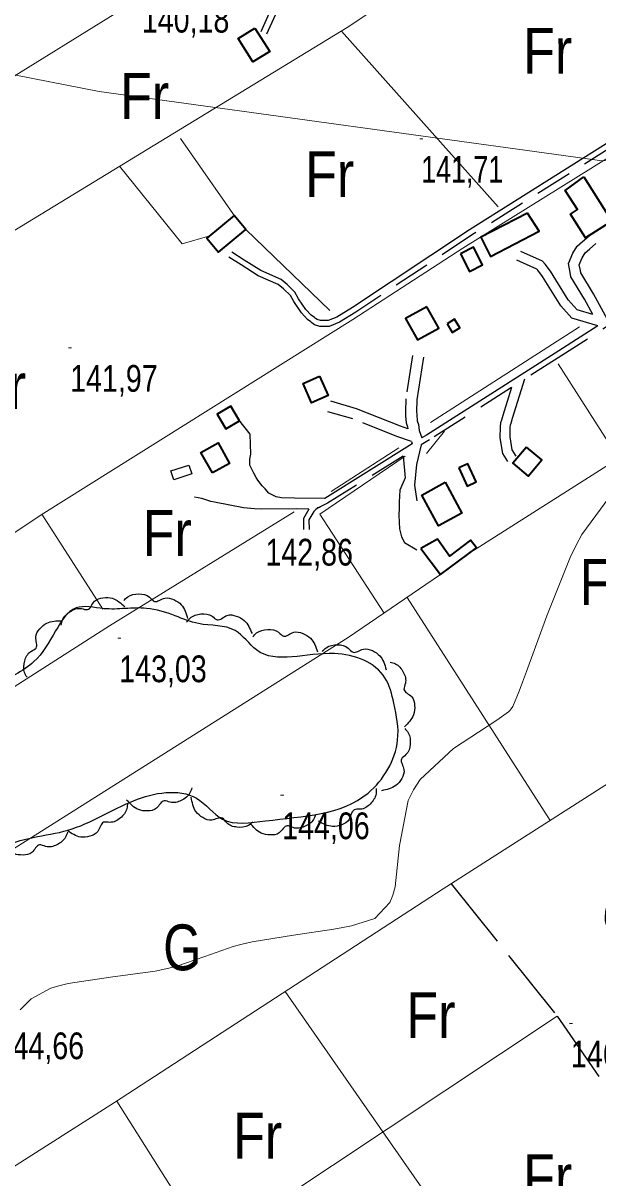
# Model space of a CAD drawing. Extents: x 487425 to 492029, y 4383576 to 4386788.
# Drawn here: x 490058.8 to 490246.9, y 4384467.2 to 4384845.1 of the extents above; entities that cross this region are included whole.
import ezdxf
from ezdxf.enums import TextEntityAlignment as Align

# ---------------------------------------------------------------- set-up
doc = ezdxf.new("R2010")
doc.units = 0
doc.header["$LTSCALE"] = 4
doc.linetypes.add('LONG_DASHED', pattern=[7.5, 6, -1.5])
doc.linetypes.add('MEDIUM_DASHED', pattern=[4.5, 3, -1.5])
for name, color, linetype, lineweight in [('21', 7, 'Continuous', 25), ('24', 7, 'Continuous', 13), ('25', 7, 'LONG_DASHED', 25), ('27', 7, 'Continuous', 25), ('38', 7, 'Continuous', 25), ('47', 7, 'Continuous', 35), ('51', 7, 'Continuous', 13), ('7', 7, 'Continuous', 13), ('9', 7, 'Continuous', 13)]:
    doc.layers.add(name, color=color, linetype=linetype, lineweight=lineweight)
doc.layers.add('31', color=7, linetype='Continuous')

msp = doc.modelspace()

# ---------------------------------------------------------------- linework, layer by layer
at = {"layer": '21'}
msp.add_lwpolyline([(490107.18, 4384698.56), (490113.1, 4384700.51), (490114.07, 4384697.57), (490108.15, 4384695.62)], close=True, dxfattribs=at)
at = {"layer": '24'}
msp.add_lwpolyline([(488954.49, 4384817.11), (489198.5, 4384851.16), (489357.39, 4384873.86), (489601.4, 4384907.91), (489794.34, 4384879.53), (490083.75, 4384822.79), (490248.31, 4384800.09), (490395.85, 4384817.11), (490526.37, 4384822.79), (490764.71, 4384947.63), (491088.16, 4385117.87), (491252.72, 4385202.99), (491256.7, 4385199.2)], dxfattribs=at)
at = {"layer": '25'}
msp.add_lwpolyline([(490198.93, 4384563.45), (490233.58, 4384520.1), (490300.48, 4384423.42)], dxfattribs=at)
at = {"layer": '27'}
for points in [[(490091.77, 4384656.12), (490093.05, 4384657.35), (490096.71, 4384658.33), (490100.24, 4384657.23), (490101.79, 4384655.89), (490105.17, 4384656.98), (490108.11, 4384656.46), (490110.6, 4384654.75), (490112.66, 4384650.23)], [(489870.66, 4384587.26), (489869.29, 4384555.17), (489866.91, 4384537.41), (489866.14, 4384532.39), (489865.11, 4384514.39), (489865.09, 4384505.25), (489865.36, 4384498.2), (489865.71, 4384488.45), (489866.1, 4384469.78), (489865.75, 4384451.11), (489865.65, 4384445.04), (489865.57, 4384418.19), (489865.94, 4384414.44), (489867.28, 4384411.14), (489868.24, 4384407.84), (489871.45, 4384404.08), (489875.35, 4384403.62), (489886.45, 4384404.33), (489910.39, 4384412.06), (489923.54, 4384420.42), (489926.77, 4384421.38), (489934.4, 4384418.44), (489939.85, 4384410.02), (489960.76, 4384406.13), (489969.71, 4384415.11), (489972.12, 4384419.52), (489968.92, 4384426.28), (489962.95, 4384436.72), (489961.85, 4384444.15), (489966.37, 4384451.26), (489971.28, 4384462.11), (489973.7, 4384468.55), (489982.43, 4384480), (489983.58, 4384488.69), (489977.37, 4384494.34), (489957.72, 4384491.77), (489947.65, 4384485.13), (489934.23, 4384483.74), (489930.34, 4384489.38), (489920.72, 4384506.13), (489918.26, 4384511.31), (489911.25, 4384521.75), (489907.14, 4384528.66), (489906.33, 4384532.04), (489914.44, 4384536.59), (489925.18, 4384542.18), (489933.75, 4384548.53), (489939.75, 4384550.98), (489947.7, 4384551.56), (489954.51, 4384546.44), (489959.73, 4384536.68), (489961.66, 4384531.12), (489962.7, 4384526.92), (489964.34, 4384522.57), (489971.31, 4384522.55), (489981.06, 4384522.67), (489986.98, 4384522.42), (490000.15, 4384515.49), (490008.23, 4384507.81), (490010.62, 4384505.93), (490017.36, 4384503.74), (490041.85, 4384518.21), (490042.32, 4384524.36), (490041.9, 4384532.91), (490041.24, 4384539.28), (490039.76, 4384546.33), (490039.79, 4384556.31), (490051.47, 4384574.87), (490073.53, 4384581.02), (490095.01, 4384590.63), (490105.59, 4384593.3), (490115.55, 4384591.47), (490124.08, 4384584.62), (490138.17, 4384584.05), (490171.72, 4384593.17), (490181.37, 4384610.46), (490180.13, 4384622.61), (490177.23, 4384630.87), (490160.68, 4384638.79), (490135.19, 4384639.99), (490128.24, 4384646.31), (490116.18, 4384648.6), (490108.61, 4384651.17), (490099.17, 4384653.6), (490092.2, 4384653.55), (490085.22, 4384653.49), (490076.15, 4384653.74), (490069.46, 4384646.19), (490062.38, 4384636.17), (490049.53, 4384628.41), (490039.24, 4384621.99)], [(490071.3, 4384648.1), (490071.73, 4384649.82), (490074.32, 4384652.6), (490077.9, 4384653.52), (490079.93, 4384653.2), (490082.22, 4384655.92), (490084.98, 4384657.04), (490088.01, 4384656.89), (490092.13, 4384654.14)], [(490112.34, 4384649.05), (490113.49, 4384650.4), (490117.03, 4384651.76), (490120.65, 4384651.03), (490122.33, 4384649.85), (490125.58, 4384651.29), (490128.56, 4384651.08), (490131.21, 4384649.63), (490133.73, 4384645.36)], [(490060.13, 4384631.04), (490059.3, 4384632.61), (490059.36, 4384636.41), (490061.39, 4384639.49), (490063.11, 4384640.62), (490062.98, 4384644.17), (490064.28, 4384646.86), (490066.62, 4384648.78), (490071.52, 4384649.52)], [(490134.02, 4384644.25), (490135.23, 4384645.54), (490138.85, 4384646.7), (490142.42, 4384645.77), (490144.04, 4384644.5), (490147.36, 4384645.75), (490150.33, 4384645.38), (490152.89, 4384643.79), (490155.16, 4384639.37)], [(490156.75, 4384639.5), (490158.04, 4384640.72), (490161.71, 4384641.69), (490165.22, 4384640.57), (490166.77, 4384639.22), (490170.16, 4384640.29), (490173.1, 4384639.76), (490175.58, 4384638.03), (490177.61, 4384633.51)], [(490178.94, 4384636.03), (490180.63, 4384635.48), (490183.22, 4384632.71), (490183.9, 4384629.08), (490183.44, 4384627.08), (490186, 4384624.61), (490186.93, 4384621.77), (490186.58, 4384618.77), (490183.56, 4384614.83)], [(490183.68, 4384614.26), (490184.8, 4384612.89), (490185.49, 4384609.15), (490184.1, 4384605.73), (490182.63, 4384604.29), (490183.44, 4384600.83), (490182.69, 4384597.94), (490180.77, 4384595.61), (490176.11, 4384593.93)], [(490114.04, 4384594.91), (490113.44, 4384593.24), (490110.6, 4384590.72), (490106.96, 4384590.14), (490104.97, 4384590.65), (490102.43, 4384588.16), (490099.57, 4384587.31), (490096.57, 4384587.74), (490092.72, 4384590.86)], [(490174.32, 4384594.64), (490174.29, 4384592.87), (490172.41, 4384589.57), (490169.15, 4384587.85), (490167.1, 4384587.69), (490165.5, 4384584.51), (490163.06, 4384582.79), (490160.09, 4384582.23), (490155.44, 4384583.95)], [(490092.98, 4384589.87), (490092.79, 4384588.1), (490090.63, 4384584.98), (490087.22, 4384583.56), (490085.17, 4384583.58), (490083.29, 4384580.56), (490080.71, 4384579.06), (490077.7, 4384578.76), (490073.22, 4384580.89)], [(490133.95, 4384583.63), (490132.54, 4384582.55), (490128.79, 4384581.98), (490125.42, 4384583.47), (490124.02, 4384584.97), (490120.54, 4384584.26), (490117.67, 4384585.1), (490115.39, 4384587.08), (490113.86, 4384591.8)], [(490154.57, 4384586.16), (490153.87, 4384584.53), (490150.89, 4384582.19), (490147.21, 4384581.83), (490145.26, 4384582.45), (490142.57, 4384580.12), (490139.67, 4384579.44), (490136.7, 4384580.05), (490133.05, 4384583.4)], [(490073.34, 4384580.39), (490072.73, 4384578.72), (490069.87, 4384576.22), (490066.22, 4384575.66), (490064.24, 4384576.18), (490061.68, 4384573.71), (490058.81, 4384572.88), (490055.82, 4384573.32), (490051.99, 4384576.47)], [(489989.6, 4384125.64), (489987, 4384130.58), (489982.08, 4384141.69), (489979.92, 4384147.02), (489978.16, 4384159.7), (489973.47, 4384169.09), (489980.7, 4384182.48), (489983.34, 4384186.9), (489983.36, 4384192.52), (489982.69, 4384195.75), (489981.43, 4384200.85), (489980.85, 4384204.6), (489980.41, 4384208.8), (489980.34, 4384210.3), (489980.8, 4384213.53), (489981.26, 4384218.17), (489983.84, 4384227.99), (490002.63, 4384244.05), (490021.43, 4384259.97), (490028.94, 4384266.17), (490039.61, 4384273.03), (490045.32, 4384277.06), (490056.68, 4384287.6), (490061.57, 4384293.14), (490066.08, 4384299.5), (490085.32, 4384314.13), (490096.9, 4384322.42), (490101.93, 4384325.03), (490109.67, 4384330.78), (490126.57, 4384341.9), (490133.11, 4384345.63), (490146.03, 4384354.21), (490162.33, 4384364.44), (490168.64, 4384368.62), (490171.71, 4384366.58), (490176.18, 4384357.57), (490180.51, 4384351.56), (490183.05, 4384347.8), (490199.13, 4384360.43), (490221.67, 4384374.38), (490243.98, 4384387.66), (490261.64, 4384401.93), (490277.11, 4384409.9), (490279.44, 4384412.07), (490282.52, 4384414.69), (490294.85, 4384423.42), (490298.3, 4384424.09), (490298.38, 4384425.51), (490297.35, 4384431.81), (490292.61, 4384451.1), (490279.32, 4384495.9), (490282.71, 4384502.19), (490283.1, 4384505.48), (490279.52, 4384511.64), (490273.85, 4384520.43), (490270.19, 4384525.99), (490252.78, 4384545.17), (490249.49, 4384550.95), (490249.73, 4384555.37), (490257.19, 4384566.22), (490273.21, 4384559.72), (490278.37, 4384554.16), (490295.94, 4384536.26), (490300.5, 4384532.5), (490304.24, 4384529.04), (490308.8, 4384524.75), (490314.55, 4384517.39), (490319.7, 4384510.55), (490328.97, 4384499.95), (490336.37, 4384491.68), (490340.93, 4384487.01), (490347.72, 4384477.77)]]:
    msp.add_spline(points, degree=3, dxfattribs=at)
at = {"layer": '38', "linetype": 'MEDIUM_DASHED'}
msp.add_line((490185.86, 4384708.25), (490186.17, 4384707.4), dxfattribs=at)
at = {"layer": '38'}
for points in [[(490230.3, 4384891.96), (490225.01, 4384890.94), (490219.97, 4384890.12), (490217.02, 4384888.93), (490212.35, 4384886.03), (490204.06, 4384880.27), (490195.39, 4384874.18), (490188.31, 4384870.56), (490184.32, 4384868.42), (490181.09, 4384865.88), (490178.2, 4384864.31), (490173.83, 4384862.52), (490170.83, 4384860.78), (490166.92, 4384860), (490161.53, 4384859.57), (490157.43, 4384858.89), (490151.73, 4384856.78), (490149.97, 4384856.23), (490139.65, 4384849.13), (490136.59, 4384842.3)], [(490296.35, 4384834.35), (490251.68, 4384806.95), (490204.88, 4384777.47), (490166.64, 4384752.09), (490161.48, 4384748.91), (490158.63, 4384747.75), (490157.86, 4384747.76), (490157.26, 4384747.76), (490156.18, 4384747.76), (490155, 4384748.1), (490154.53, 4384748.43), (490154.16, 4384748.8), (490153.11, 4384749.56), (490151.35, 4384751.4), (490148.9, 4384754.9), (490147.7, 4384757.11), (490145.19, 4384759.55), (490143.22, 4384761.17), (490136.61, 4384764.13), (490131.17, 4384767.57), (490127.12, 4384770.13)], [(490250.01, 4384748.13), (490245.46, 4384756.5), (490241.29, 4384763.38), (490241.14, 4384764.13), (490240.8, 4384766.03), (490241.74, 4384768.34), (490242.69, 4384769.89), (490244.12, 4384771.12), (490246.24, 4384773)], [(490245.23, 4384749.79), (490240.11, 4384751.31), (490237.2, 4384754.52), (490231.34, 4384763.94), (490229.64, 4384766.26), (490228.81, 4384767.2), (490221.67, 4384770.37)], [(490246.86, 4384746.08), (490234.15, 4384737.82), (490190.81, 4384710.29), (490189.33, 4384709.37)], [(490189.83, 4384735.77), (490187.7, 4384721.85), (490187.55, 4384718.06), (490187.61, 4384716.91), (490187.81, 4384715), (490188.17, 4384713.75), (490188.45, 4384711.79), (490189.33, 4384709.37)], [(490222.92, 4384728.57), (490218.87, 4384715.73), (490218.39, 4384714.09), (490218.15, 4384713.5), (490218.1, 4384712.92), (490218.09, 4384709.69), (490218.75, 4384705.45), (490220.05, 4384703.42)], [(490184.67, 4384712.39), (490182.29, 4384713.18), (490167.91, 4384718.93), (490159.56, 4384721.36)], [(490157.49, 4384689.56), (490147.64, 4384689.67), (490143.37, 4384689.76), (490141.64, 4384690.06), (490139.25, 4384691.34), (490138.05, 4384692.7), (490137.08, 4384693.67), (490135.66, 4384695.55), (490135.07, 4384696.45), (490134.32, 4384697.81), (490132.98, 4384700.44), (490133.06, 4384702.38), (490133.36, 4384704.03), (490133.16, 4384710.63), (490129.46, 4384715.28)], [(490186.17, 4384707.4), (490157.5, 4384689.57), (490157.49, 4384689.56)], [(490189.02, 4384707.06), (490187.59, 4384700.63), (490186.85, 4384693.86), (490187.63, 4384688.8)], [(490183.2, 4384703.45), (490183.8, 4384696.31), (490182.07, 4384692.26), (490181.83, 4384688.37), (490181.82, 4384686.49), (490181.74, 4384684.02), (490181.95, 4384679.59), (490182.62, 4384676.97), (490183.66, 4384675.16), (490187.7, 4384672.75)], [(490120.27, 4384688.55), (490117.27, 4384689.54), (490114.95, 4384689.99)], [(490152.28, 4384686.07), (490148.23, 4384686.14), (490136.83, 4384686.1), (490134.58, 4384686.18), (490130.91, 4384686.5), (490121.47, 4384688.32), (490120.27, 4384688.55)], [(490152.28, 4384686.07), (490150.53, 4384683.05), (490150.6, 4384679.36)]]:
    msp.add_lwpolyline(points, dxfattribs=at)
at = {"layer": '38', "linetype": 'MEDIUM_DASHED'}
for points in [[(490232.14, 4384890.21), (490225.38, 4384888.9), (490220.53, 4384888.11), (490217.96, 4384887.07), (490213.49, 4384884.3), (490205.24, 4384878.58), (490196.46, 4384872.4), (490189.27, 4384868.72), (490185.46, 4384866.68), (490182.23, 4384864.15), (490179.09, 4384862.43), (490174.75, 4384860.66), (490171.57, 4384858.81), (490167.2, 4384857.94), (490161.79, 4384857.51), (490157.96, 4384856.88), (490152.4, 4384854.83), (490150.89, 4384854.35), (490141.3, 4384847.75), (490138.48, 4384841.45)], [(490296.08, 4384832), (490252.66, 4384805.38), (490205.88, 4384775.91), (490167.64, 4384750.53), (490162.33, 4384747.23), (490158.99, 4384745.82), (490157.85, 4384745.84), (490157.26, 4384745.84), (490155.91, 4384745.84), (490154.17, 4384746.39), (490153.35, 4384747.04), (490152.97, 4384747.41), (490151.91, 4384748.18), (490149.96, 4384750.27), (490147.4, 4384753.97), (490146.27, 4384756.01), (490143.98, 4384758.19), (490142.24, 4384759.57), (490135.73, 4384762.47), (490130.18, 4384766), (490126.13, 4384768.56)], [(490316.05, 4384788.78), (490288.76, 4384771.16), (490235.12, 4384736.31), (490222.92, 4384728.57)], [(490245.23, 4384749.79), (490242.51, 4384754.8), (490238.06, 4384762.13), (490237.79, 4384763.51), (490237.28, 4384766.4), (490238.69, 4384769.88), (490240.07, 4384772.13), (490241.88, 4384773.68), (490243.97, 4384775.54)], [(490246.86, 4384746.08), (490238.4, 4384748.59), (490234.72, 4384752.65), (490228.77, 4384762.2), (490227.23, 4384764.31), (490226.94, 4384764.64), (490220.41, 4384767.54)], [(490186.22, 4384736.32), (490184.06, 4384722.2), (490183.89, 4384718.04), (490183.97, 4384716.62), (490184.21, 4384714.3), (490184.59, 4384712.98), (490184.67, 4384712.39)], [(490218.67, 4384725.86), (490191.76, 4384708.77), (490189.02, 4384707.06)], [(490218.67, 4384725.86), (490215.77, 4384716.67), (490215.32, 4384715.15), (490214.97, 4384714.26), (490214.86, 4384713.07), (490214.85, 4384709.44), (490215.66, 4384704.28), (490217.32, 4384701.68)], [(490185.86, 4384708.25), (490181.07, 4384709.84), (490166.75, 4384715.57), (490158.57, 4384717.95)], [(490183.2, 4384703.45), (490158.39, 4384688.02), (490155.38, 4384686.44), (490154.56, 4384685.97), (490153.93, 4384685.34), (490152.33, 4384682.59), (490152.39, 4384679.39)]]:
    msp.add_lwpolyline(points, dxfattribs=at)
at = {"layer": '47'}
for points in [[(490134.68, 4384843.49), (490139.51, 4384835.85), (490134.05, 4384832.4), (490129.22, 4384840.04)], [(490242.28, 4384794.8), (490251.39, 4384780.31), (490242.78, 4384774.89), (490237.89, 4384782.64), (490240.18, 4384784.1), (490236.19, 4384790.33)], [(490127.9, 4384782.18), (490118.97, 4384774.79), (490122.77, 4384770.2), (490131.7, 4384777.59)], [(490223.8, 4384782.94), (490208.56, 4384775.04), (490211.79, 4384768.79), (490227.66, 4384777)], [(490201.94, 4384769.58), (490204.89, 4384763.86), (490209.13, 4384766.04), (490206.18, 4384771.76)], [(490190.87, 4384752.3), (490183.97, 4384748.4), (490187.91, 4384741.43), (490194.81, 4384745.33)], [(490197.53, 4384746.73), (490199.24, 4384743.88), (490201.72, 4384745.37), (490200.01, 4384748.22)], [(490155.86, 4384729.53), (490158.62, 4384723.21), (490153.21, 4384720.84), (490150.45, 4384727.16)], [(490129.65, 4384714.92), (490126.85, 4384719.8), (490122.31, 4384717.19), (490125.11, 4384712.31)], [(490120.75, 4384697.92), (490117.04, 4384704.64), (490122.65, 4384707.74), (490126.36, 4384701.02)], [(490223.57, 4384706.38), (490219.09, 4384701.06), (490224.07, 4384696.86), (490228.55, 4384702.18)], [(490201.43, 4384699.55), (490204.14, 4384693.63), (490207.04, 4384694.96), (490204.33, 4384700.88)], [(490196.92, 4384694.84), (490202.38, 4384684.75), (490194.7, 4384680.6), (490189.24, 4384690.69)], [(490188.98, 4384673.2), (490195.4, 4384664.63), (490207.12, 4384673.42), (490205.23, 4384675.93), (490198.31, 4384670.72), (490194.46, 4384676.26)]]:
    msp.add_lwpolyline(points, close=True, dxfattribs=at)
at = {"layer": '51'}
for p, q in [((490214.29, 4384784.99), (490162.97, 4384842.52)), ((490110.28, 4384807.35), (490128.26, 4384781.76)), ((490131.7, 4384777.59), (490159.22, 4384751.12)), ((490240.86, 4384745.77), (490192.1, 4384714.43)), ((490233.93, 4384733.57), (490253.66, 4384702.71)), ((490190.8, 4384704.31), (490196.74, 4384711.56)), ((490181.73, 4384706.14), (490159.64, 4384691.88)), ((490065, 4384684.41), (490084.92, 4384653.34)), ((490184.44, 4384657.16), (490231.27, 4384584.14)), ((490144.62, 4384528.18), (490200.13, 4384448.43)), ((490119.68, 4384444.49), (490233.58, 4384520.1))]:
    msp.add_line(p, q, dxfattribs=at)
for points in [[(489860.38, 4384707.46), (489938.64, 4384754.93), (490012.34, 4384800.82), (490130.05, 4384873.8), (490201.26, 4384917.56)], [(489844.77, 4384646.18), (489937.07, 4384704.03), (490044.79, 4384770.51), (490164.9, 4384843.7), (490232.51, 4384888.56)], [(490293.97, 4384828.31), (490202.7, 4384771.46), (490166.71, 4384748.1), (490064.7, 4384684.22), (490001.36, 4384641.75), (489887.58, 4384572.63)], [(490090.42, 4384798.32), (490110.93, 4384772.93), (490119.88, 4384775.55)], [(490359.44, 4384769.43), (490265.65, 4384710.31), (490204.98, 4384671.82)], [(489978.9, 4384421.96), (490088.78, 4384491.9), (490196.29, 4384561.76), (490306.27, 4384632.13), (490420.33, 4384703.9)], [(490176.97, 4384652.06), (490155.87, 4384684.47), (490183.82, 4384703.36)], [(490147.48, 4384685.17), (490087.08, 4384647.86), (490039.47, 4384617.41)], [(490195.4, 4384664.63), (490165.2, 4384644.03), (490039.92, 4384564.96), (490038.94, 4384564.35), (489933.25, 4384496.41)], [(490023.48, 4384347.89), (490136.03, 4384418.58), (490089.46, 4384492.34)]]:
    msp.add_lwpolyline(points, dxfattribs=at)
at = {"layer": '7'}
for p, q in [((490188.59, 4384807.26), (490189.59, 4384807.26)), ((490073.73, 4384738.85), (490074.73, 4384738.85)), ((490155.01, 4384686.65), (490156.01, 4384686.65)), ((490089.79, 4384643.8), (490090.79, 4384643.8)), ((490143.1, 4384592.43), (490144.1, 4384592.43)), ((490237.57, 4384517.77), (490238.57, 4384517.77))]:
    msp.add_line(p, q, dxfattribs=at)
at = {"layer": '9'}
for points in [[(490241.64, 4384677.78), (490247.73, 4384686.08), (490252.91, 4384693.04), (490254.2, 4384695.72), (490255.43, 4384698.72), (490259.34, 4384712.26), (490262.35, 4384724.99), (490263, 4384727.48), (490263.57, 4384729.52), (490264.99, 4384733.13), (490265.8, 4384733.77), (490265.99, 4384733.93), (490266.17, 4384734.09), (490266.67, 4384734.59), (490267.83, 4384735.44), (490268.41, 4384735.82), (490269.11, 4384736.26), (490272.58, 4384738.33), (490278.87, 4384741.66), (490281.34, 4384742.88), (490284.13, 4384744.24), (490296.84, 4384750.22), (490303.34, 4384752.26)], [(490057.92, 4384522.16), (490061.46, 4384525.76), (490067.93, 4384529.3), (490070.56, 4384530.11), (490073.56, 4384530.85), (490087.46, 4384532.9), (490102.1, 4384534.88), (490105.57, 4384535.58), (490108.79, 4384536.34), (490118.29, 4384539.62), (490127.51, 4384542.94), (490130.55, 4384543.73), (490133.81, 4384544.46), (490147.32, 4384546.62), (490160.46, 4384548.56), (490163.48, 4384549.14), (490166.24, 4384549.75), (490173.96, 4384552.12), (490178.82, 4384557.3), (490179.77, 4384559.69), (490180.56, 4384562.48), (490181.96, 4384575.97), (490184.86, 4384590.68), (490186.57, 4384594.24), (490188.69, 4384597.58), (490199.63, 4384607.77), (490210.64, 4384614.91), (490212.79, 4384616.33), (490214.55, 4384617.51), (490217.67, 4384619.71), (490218.24, 4384620.36), (490218.39, 4384620.56), (490218.55, 4384620.75), (490219.07, 4384621.5), (490221.09, 4384626.53), (490222.18, 4384629.42), (490223.49, 4384632.97), (490230.16, 4384651.19), (490237.83, 4384670.22), (490239.77, 4384674.26), (490241.64, 4384677.78)]]:
    msp.add_lwpolyline(points, dxfattribs=at)

# ---------------------------------------------------------------- texts
at = {"layer": '31'}
for s, width, p in [('Fr', 0.85, (490230.45, 4384828.57)), ('Fr', 0.85, (490098.6, 4384813.77)), ('Fr', 0.85, (490159.13, 4384788.2)), ('Fr', 0.85, (490051.77, 4384718.84)), ('Fr', 0.85, (490105.99, 4384670.76)), ('Fr', 0.85, (490248.94, 4384654.73)), ('G', 0.8, (490110.92, 4384535.15)), ('Fr', 0.85, (490192.25, 4384512.96)), ('Fr', 0.85, (490135.57, 4384473.51)), ('Fr', 0.85, (490230.45, 4384459.94))]:
    msp.add_text(s, height=15, dxfattribs=dict(at, width=width)).set_placement(p, align=Align.CENTER)
at = {"layer": '7'}
for s, width, p in [('140,18', 0.8, (490097.69, 4384842.02)), ('141,71', 0.75, (490189.09, 4384792.89)), ('141,97', 0.8, (490074.23, 4384724.48)), ('142,86', 0.8, (490138.12, 4384667.6)), ('143,03', 0.8, (490090.29, 4384629.43)), ('144,06', 0.8, (490143.6, 4384578.06)), ('144,66', 0.8, (490050.18, 4384506.06)), ('146,97', 0.8, (490238.07, 4384503.4))]:
    msp.add_text(s, height=8.75, dxfattribs=dict(at, width=width)).set_placement(p)

doc.saveas('drawing.dxf')
